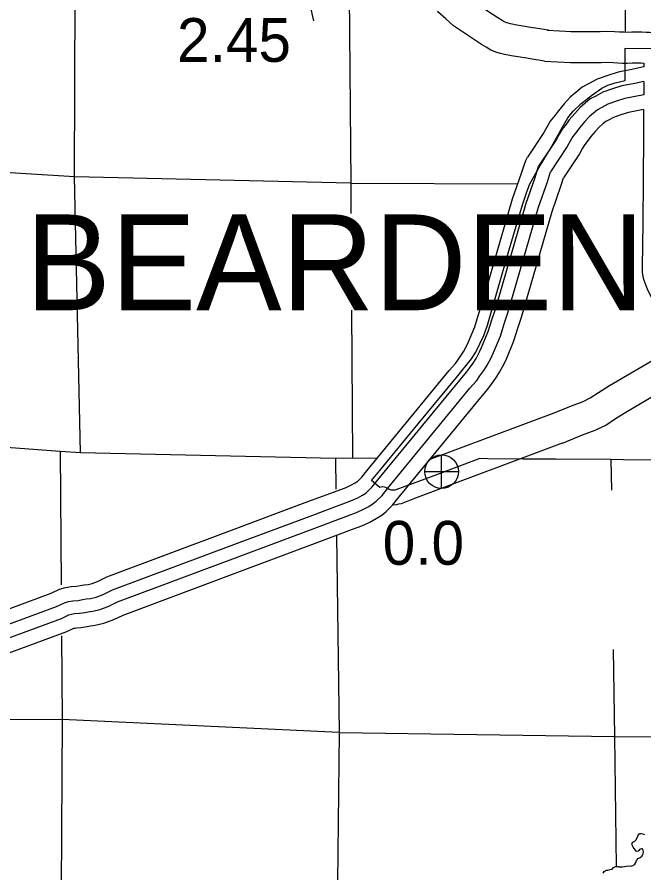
# Model space of a CAD drawing. Extents: x 369523 to 838377, y 495025 to 936819.
# Drawn here: x 711821 to 723915, y 625753 to 642261 of the extents above; entities that cross this region are included whole.
import ezdxf

# ---------------------------------------------------------------- set-up
doc = ezdxf.new("R2010")
doc.units = 0
for name, color, linetype in [('DSN_BRDG_Annotation', 7, 'Continuous'), ('DSN_DRFT_Common-Annotations', 7, 'Continuous'), ('DSN_DRFT_Junk-No-Plot', 7, 'Continuous'), ('Level 1', 7, 'Continuous'), ('Level 11', 7, 'Continuous'), ('Level 15', 7, 'Continuous'), ('Level 2', 7, 'Continuous'), ('Level 21', 7, 'Continuous'), ('Level 22', 7, 'Continuous'), ('Level 6', 7, 'Continuous')]:
    doc.layers.add(name, color=color, linetype=linetype)

msp = doc.modelspace()

# ---------------------------------------------------------------- linework, layer by layer
at = {"layer": 'DSN_DRFT_Common-Annotations'}
for p, q in [((720011, 633169), (720011, 633819)), ((719686, 633494), (720336, 633494))]:
    msp.add_line(p, q, dxfattribs=at)
msp.add_circle((720011, 633494), 325, dxfattribs=at)
at = {"layer": 'Level 1'}
for points in [[(722075, 642009), (721823, 642045), (721767, 642057), (721581, 642088), (721465, 642107), (721343, 642129), (721293, 642141), (721270, 642148), (721240, 642160), (721179, 642198), (721094, 642247), (720750, 642473)], [(722000, 641413), (721718, 641454), (721654, 641467), (721482, 641496), (721363, 641516), (721222, 641542), (721145, 641560), (721077, 641578), (720964, 641624), (720870, 641684), (720781, 641734), (720416, 641974), (720241, 642093), (720091, 642229), (719931, 642369)], [(722051, 642011), (722525, 641982)], [(722505, 641983), (722871, 641985), (723073, 641982), (723188, 641991), (723348, 641983), (723441, 641979), (723526, 641974), (723586, 641973), (723680, 641977), (723800, 641976), (723872, 641976), (723960, 641973), (724026, 641973), (724147, 641956), (724203, 641943), (724257, 641919), (724310, 641890), (724390, 641845), (724467, 641726), (724500, 641636), (724515, 641521), (724513, 641396)], [(721996, 641413), (722497, 641383)], [(722498, 641383), (722868, 641385), (723093, 641382), (723197, 641390), (723321, 641383), (723411, 641380), (723501, 641374), (723594, 641372), (723691, 641377), (723798, 641376), (723862, 641376), (723913, 641374), (723913, 641302)], [(723910, 640481), (723908, 639973), (723895, 638284), (723880, 637443), (723883, 637343), (723897, 637253), (723916, 637188), (723935, 637136), (723980, 637020), (724038, 636899), (724618, 635940)]]:
    msp.add_lwpolyline(points, dxfattribs=at)
at = {"layer": 'Level 11'}
msp.add_line((723912, 641020), (723911, 640762), dxfattribs=at)
for points in [[(723913, 641302), (723652, 641246), (723418, 641199), (723219, 641135), (723011, 641063), (722856, 640982), (722725, 640912), (722604, 640808), (722495, 640715), (722377, 640587), (722259, 640449), (722202, 640369), (722108, 640251), (722036, 640125), (721987, 640037), (721670, 639561)], [(723912, 641020), (723708, 640976), (723487, 640932), (723306, 640874), (723120, 640810), (722985, 640738), (722881, 640683), (722783, 640600), (722686, 640516), (722582, 640404), (722476, 640280), (722421, 640204), (722336, 640096), (722276, 639990), (722222, 639894), (721884, 639387)], [(723911, 640762), (723550, 640690), (723385, 640637), (723220, 640580), (723101, 640517), (723022, 640475), (722945, 640410), (722860, 640336), (722769, 640238), (722673, 640126), (722621, 640053), (722544, 639955), (722494, 639868), (722436, 639764), (722113, 639279)], [(723910, 640481), (723619, 640423), (723472, 640376), (723330, 640327), (723230, 640274), (723178, 640247), (723124, 640201), (723051, 640138), (722975, 640056), (722890, 639956), (722841, 639887), (722772, 639801), (722733, 639733), (722671, 639621), (722364, 639160)], [(718014, 633132), (718170, 633190), (718271, 633236), (718344, 633277), (718385, 633302), (718397, 633312), (718470, 633384), (718567, 633506), (720157, 635442), (720278, 635581), (720325, 635646), (720391, 635738), (720440, 635816), (720499, 635924), (720531, 635997), (720652, 636288), (720720, 636508), (720789, 636712), (721381, 638757), (721555, 639251), (721603, 639407), (721635, 639496), (721670, 639561)], [(718037, 632847), (718109, 632874), (718275, 632936), (718394, 632990), (718483, 633039), (718547, 633079), (718582, 633108), (718675, 633200), (718781, 633334), (720367, 635264), (720494, 635409), (720549, 635486), (720620, 635586), (720677, 635677), (720746, 635802), (720784, 635889), (720911, 636194), (720982, 636423), (721052, 636629), (721642, 638673), (721816, 639165), (721884, 639387)], [(718112, 632609), (718198, 632641), (718370, 632704), (718506, 632767), (718609, 632823), (718694, 632876), (718750, 632923), (718862, 633033), (718976, 633177), (720558, 635102), (720690, 635254), (720752, 635340), (720828, 635447), (720893, 635550), (720970, 635691), (721014, 635791), (721146, 636108), (721220, 636346), (721290, 636554), (721881, 638597), (722054, 639086), (722113, 639279)], [(718293, 632383), (718475, 632450), (718629, 632521), (718748, 632586), (718856, 632653), (718935, 632719), (719067, 632849), (719190, 633004), (720768, 634925), (720905, 635083), (720976, 635180), (721057, 635294), (721130, 635411), (721217, 635570), (721267, 635683), (721405, 636015), (721481, 636261), (721553, 636472), (722143, 638513), (722315, 639000), (722364, 639160)], [(722116, 634601), (722515, 634764), (722741, 634846), (722881, 634914), (723037, 635019), (723252, 635155), (724239, 635733)], [(722343, 634045), (722731, 634204), (722974, 634293), (723180, 634392), (723366, 634517), (723565, 634643), (724526, 635206)], [(722124, 634604), (719786, 633730)], [(722335, 634042), (719486, 632977), (719230, 632873), (719177, 632864), (719133, 632852), (719063, 632845)], [(711020, 630610), (712476, 631149), (712640, 631223), (712752, 631256), (712864, 631276), (712965, 631284), (713037, 631295), (713112, 631309), (713190, 631319), (713267, 631336), (713371, 631375), (713554, 631463), (715957, 632362), (717431, 632914), (718014, 633132)], [(711115, 630352), (712581, 630894), (712736, 630964), (712816, 630988), (712899, 631003), (712997, 631010), (713083, 631024), (713155, 631037), (713237, 631048), (713345, 631071), (713479, 631122), (713662, 631210), (716053, 632104), (717528, 632656), (718037, 632847)], [(711202, 630118), (712676, 630663), (712822, 630729), (712874, 630744), (712931, 630755), (713025, 630762), (713126, 630777), (713194, 630790), (713280, 630801), (713416, 630831), (713578, 630892), (713760, 630980), (716141, 631870), (717615, 632422), (718112, 632609)], [(711297, 629860), (712781, 630408), (712918, 630471), (712938, 630476), (712966, 630482), (713056, 630488), (713173, 630506), (713237, 630519), (713327, 630530), (713494, 630567), (713687, 630639), (713868, 630727), (716237, 631613), (717712, 632164), (718293, 632383)]]:
    msp.add_lwpolyline(points, dxfattribs=at)
at = {"layer": 'Level 15'}
for points in [[(698573, 634422), (702471, 634385), (707219, 634278), (707644, 634264), (712649, 633891), (713046, 633865), (717963, 633756), (718294, 633759)], [(718294, 633759), (718772, 633756)], [(721577, 633739), (722244, 633735)]]:
    msp.add_lwpolyline(points, dxfattribs=at)
at = {"layer": 'Level 2'}
for points in [[(723552, 641038), (723553, 641660), (724215, 641653), (724214, 641170), (724546, 641232), (724878, 641282), (725294, 641348), (725554, 641399), (725706, 641425), (725869, 641486), (726021, 641537), (726202, 641623), (726196, 640304), (726190, 638976), (727510, 638962), (727508, 636315), (727506, 633666), (726178, 633686), (723521, 633724), (723276, 633728), (722213, 633735)], [(722213, 633735), (720904, 633743), (720752, 633744), (719808, 633395), (719128, 633141), (719112, 633138), (719083, 633136), (719038, 633137), (719000, 633148), (718972, 633165), (718937, 633184), (718909, 633195), (718878, 633197), (718846, 633194), (718821, 633188), (718661, 633324), (718819, 633517), (719562, 634412), (720301, 635311), (720590, 635672), (720672, 635797), (720748, 635957), (720829, 636122), (720898, 636321), (721299, 637708), (721573, 638641), (721647, 638868), (721713, 639045), (721916, 639396), (722104, 639711), (722317, 640093), (722444, 640316), (722551, 640444), (722699, 640591), (722902, 640749), (723105, 640891), (723222, 640947), (723359, 640993), (723552, 641038)]]:
    msp.add_lwpolyline(points, dxfattribs=at)
at = {"layer": 'Level 21'}
msp.add_line((717424, 642705), (717541, 642190), dxfattribs=at)
at = {"layer": 'Level 22'}
for points in [[(723596, 649646), (723559, 644326), (723554, 641981)], [(713046, 633865), (712931, 639180), (712951, 644463), (716541, 644433)], [(718222, 643426), (718258, 639057), (718262, 638474)], [(718258, 639057), (712931, 639180), (707635, 639505), (702507, 639490)], [(718258, 639057), (721483, 639047)], [(718275, 636606), (718294, 633759)], [(712649, 633891), (712671, 631307)], [(717963, 633756), (717971, 633156)], [(723279, 633721), (723287, 633133)], [(717984, 632258), (718036, 628459), (717975, 623251), (718009, 619890)], [(712679, 630326), (712692, 628709), (712656, 623272), (712654, 618019), (712776, 612916), (712771, 612344)], [(723325, 630062), (723345, 628381), (723378, 625875)], [(718036, 628459), (712692, 628709), (710205, 628696)], [(718036, 628459), (723345, 628381), (725472, 628362)]]:
    msp.add_lwpolyline(points, dxfattribs=at)
at = {"layer": 'Level 6'}
msp.add_lwpolyline([(723132, 625751), (723147, 625778), (723165, 625793), (723196, 625806), (723216, 625804), (723266, 625816), (723305, 625827), (723330, 625856), (723364, 625877), (723390, 625876), (723416, 625875), (723432, 625871), (723456, 625868), (723482, 625867), (723500, 625870), (723543, 625879), (723573, 625882), (723617, 625887), (723661, 625885), (723679, 625887), (723700, 625896), (723740, 625921), (723760, 625956), (723773, 625991), (723804, 626028), (723843, 626053), (723872, 626078), (723897, 626099), (723906, 626153), (723901, 626189), (723894, 626207), (723886, 626217), (723866, 626218), (723832, 626203), (723817, 626186), (723803, 626172), (723785, 626165), (723767, 626175), (723751, 626194), (723724, 626223), (723705, 626251), (723696, 626281), (723685, 626304), (723690, 626327), (723704, 626347), (723739, 626364), (723764, 626391), (723796, 626464), (723805, 626483), (723817, 626497), (723834, 626510), (723860, 626510), (723894, 626504), (723927, 626495)], dxfattribs=at)

# ---------------------------------------------------------------- texts
at = {"layer": 'DSN_BRDG_Annotation'}
msp.add_text('0.0', height=844.8, dxfattribs=at).set_placement((718875, 631697))
at = {"layer": 'DSN_DRFT_Common-Annotations'}
msp.add_text('BEARDEN', height=1848, dxfattribs=at).set_placement((711980, 636607))
at = {"layer": 'DSN_DRFT_Junk-No-Plot'}
msp.add_text('2.45', height=844.8, dxfattribs=at).set_placement((714907, 641397))

doc.saveas('drawing.dxf')
